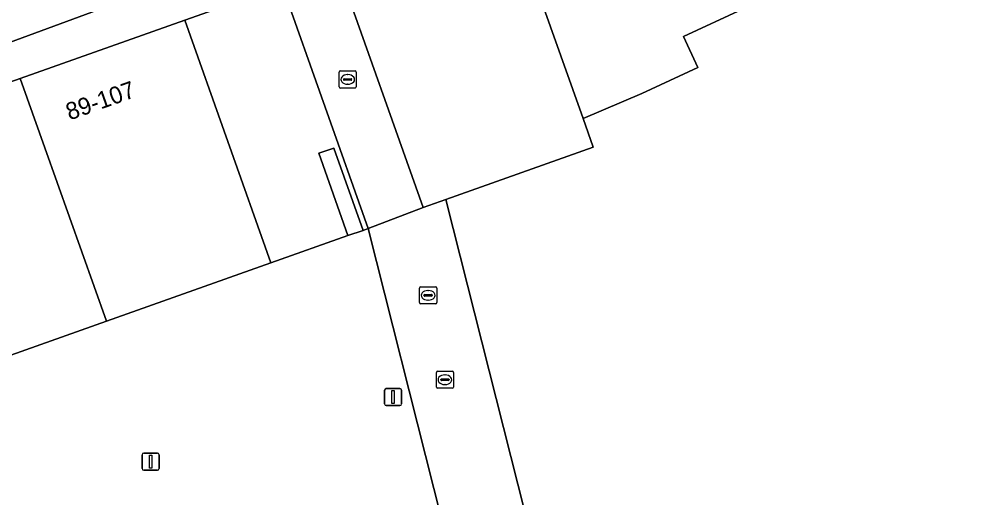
# Model space of a CAD drawing. Extents: x 161798 to 162385, y 382315 to 382833.
# Drawn here: x 161885.9 to 161942.5, y 382445.3 to 382473.2 of the extents above; entities that cross this region are included whole.
import ezdxf

# ---------------------------------------------------------------- set-up
doc = ezdxf.new("R2010")
doc.units = 0
for name, color, linetype in [('IMGEO_Erf', 7, 'Continuous'), ('IMGEO_Kolk', 7, 'Continuous'), ('IMGEO_Lichtmast', 7, 'Continuous'), ('IMGEO_Pand', 7, 'Continuous'), ('IMGEO_Pand_nummerreeks', 7, 'Continuous'), ('IMGEO_Pand_overbouw', 7, 'Continuous'), ('IMGEO_Parkeervlak_open', 7, 'Continuous'), ('IMGEO_Rijbaan_lokaal_open', 7, 'Continuous'), ('IMGEO_Rioolput', 7, 'Continuous'), ('IMGEO_Voetpad_open', 7, 'Continuous')]:
    doc.layers.add(name, color=color, linetype=linetype)

msp = doc.modelspace()

# ---------------------------------------------------------------- linework, layer by layer
at = {"layer": 'IMGEO_Erf'}
msp.add_lwpolyline([(161943.046, 382494.363), (161935.085, 382489.806), (161935.055, 382489.789), (161936.244, 382487.804), (161938.108, 382484.585), (161938.514, 382483.884), (161935.731, 382482.274), (161935.489, 382482.679), (161932.899, 382481.486), (161935.813, 382475.159), (161932.857, 382473.767), (161932.015, 382475.589), (161928.142, 382473.799), (161924.693, 382472.205), (161925.53, 382470.395), (161922.269, 382468.888), (161918.832, 382467.419), (161919.424, 382465.747), (161910.817, 382462.697), (161923.855, 382411.141), (161926.575, 382409.655), (161934.439, 382411.796)], dxfattribs=at)
at = {"layer": 'IMGEO_Kolk'}
for p, q in [((161904.676, 382470.202), (161905.528, 382470.202)), ((161904.601, 382469.276), (161904.601, 382470.128)), ((161904.86, 382469.696), (161904.86, 382469.708)), ((161905.298, 382469.659), (161904.9, 382469.659)), ((161904.903, 382469.745), (161905.301, 382469.745)), ((161905.089, 382469.982), (161905.114, 382469.982)), ((161905.344, 382469.708), (161905.344, 382469.696)), ((161905.602, 382470.128), (161905.602, 382469.276)), ((161905.528, 382469.202), (161904.676, 382469.202)), ((161905.112, 382469.422), (161905.087, 382469.422)), ((161910.349, 382452.671), (161911.201, 382452.671)), ((161910.274, 382451.745), (161910.274, 382452.597)), ((161910.533, 382452.165), (161910.533, 382452.177)), ((161910.971, 382452.128), (161910.573, 382452.128)), ((161910.576, 382452.214), (161910.974, 382452.214)), ((161910.762, 382452.451), (161910.787, 382452.451)), ((161911.017, 382452.177), (161911.017, 382452.165)), ((161911.275, 382452.597), (161911.275, 382451.745)), ((161911.201, 382451.671), (161910.349, 382451.671)), ((161910.785, 382451.891), (161910.76, 382451.891))]:
    msp.add_line(p, q, dxfattribs=at)
for points in [[(161904.676, 382470.202), (161905.528, 382470.202)], [(161904.601, 382469.276), (161904.601, 382470.128)], [(161905.602, 382470.128), (161905.602, 382469.276)], [(161905.528, 382469.202), (161904.676, 382469.202)], [(161910.349, 382452.671), (161911.201, 382452.671)], [(161910.274, 382451.745), (161910.274, 382452.597)], [(161911.275, 382452.597), (161911.275, 382451.745)], [(161911.201, 382451.671), (161910.349, 382451.671)]]:
    msp.add_lwpolyline(points, dxfattribs=at)
for centre, radius, start, end in [((161904.678, 382470.126), 0.0765, 91.552, 178.448), ((161904.678, 382470.126), 0.0765, 91.552, 178.448), ((161905.526, 382470.126), 0.0765, 1.552, 88.448), ((161905.526, 382470.126), 0.0765, 1.552, 88.448), ((161904.9, 382469.705), 0.0403, 85.8775, 175.7526), ((161904.897, 382469.695), 0.0366, 178.938, 274.7102), ((161905.301, 382469.702), 0.043, 264.8664, 352.4533), ((161905.305, 382469.707), 0.0386, 1.7309, 96.639), ((161904.678, 382469.278), 0.0765, 181.552, 268.448), ((161904.678, 382469.278), 0.0765, 181.552, 268.448), ((161905.526, 382469.278), 0.0765, 271.552, 358.448), ((161905.526, 382469.278), 0.0765, 271.552, 358.448), ((161910.351, 382452.595), 0.0765, 91.552, 178.448), ((161910.351, 382452.595), 0.0765, 91.552, 178.448), ((161911.199, 382452.595), 0.0765, 1.552, 88.448), ((161911.199, 382452.595), 0.0765, 1.552, 88.448), ((161910.573, 382452.174), 0.0403, 85.8775, 175.7526), ((161910.57, 382452.164), 0.0366, 178.938, 274.7102), ((161910.974, 382452.171), 0.043, 264.8664, 352.4533), ((161910.978, 382452.176), 0.0386, 1.7309, 96.639), ((161910.351, 382451.747), 0.0765, 181.552, 268.448), ((161910.351, 382451.747), 0.0765, 181.552, 268.448), ((161911.199, 382451.747), 0.0765, 271.552, 358.448), ((161911.199, 382451.747), 0.0765, 271.552, 358.448)]:
    msp.add_arc(centre, radius, start, end, dxfattribs=at)
for centre, major_axis, ratio, start_param, end_param in [((161905.088, 382469.702), (-0.387, 0.002), 0.722429, 4.712389, 7.853982), ((161905.113, 382469.702), (-0.39, 0.002), 0.717154, 1.570796, 4.712389), ((161910.761, 382452.171), (-0.387, 0.002), 0.722429, 4.712389, 7.853982), ((161910.786, 382452.171), (-0.39, 0.002), 0.717154, 1.570796, 4.712389)]:
    msp.add_ellipse(centre, major_axis=major_axis, ratio=ratio, start_param=start_param, end_param=end_param, dxfattribs=at)
at = {"layer": 'IMGEO_Lichtmast'}
for p, q in [((161907.251, 382450.757), (161907.251, 382451.557)), ((161907.251, 382451.557), (161907.251, 382450.757)), ((161907.351, 382451.657), (161908.141, 382451.657)), ((161908.141, 382451.657), (161907.351, 382451.657)), ((161908.241, 382451.557), (161908.241, 382450.757)), ((161908.241, 382450.757), (161908.241, 382451.557)), ((161908.141, 382450.657), (161907.351, 382450.657)), ((161907.351, 382450.657), (161908.141, 382450.657)), ((161893.106, 382446.987), (161893.106, 382447.787)), ((161893.106, 382447.787), (161893.106, 382446.987)), ((161893.206, 382447.887), (161893.996, 382447.887)), ((161893.996, 382447.887), (161893.206, 382447.887)), ((161894.096, 382447.787), (161894.096, 382446.987)), ((161894.096, 382446.987), (161894.096, 382447.787)), ((161893.996, 382446.887), (161893.206, 382446.887)), ((161893.206, 382446.887), (161893.996, 382446.887))]:
    msp.add_line(p, q, dxfattribs=at)
for points in [[(161907.671, 382451.532), (161907.821, 382451.532), (161907.821, 382450.782), (161907.671, 382450.782), (161907.671, 382451.532)], [(161893.526, 382447.762), (161893.676, 382447.762), (161893.676, 382447.012), (161893.526, 382447.012), (161893.526, 382447.762)]]:
    msp.add_lwpolyline(points, dxfattribs=at)
for centre, start, end in [((161907.351, 382451.557), 90, 180), ((161907.351, 382451.557), 90, 180), ((161908.141, 382451.557), 0, 90), ((161908.141, 382451.557), 360, 90), ((161907.351, 382450.757), 180, 270), ((161907.351, 382450.757), 180, 270), ((161908.141, 382450.757), 270, 0), ((161908.141, 382450.757), 270, 0), ((161893.206, 382447.787), 90, 180), ((161893.206, 382447.787), 90, 180), ((161893.996, 382447.787), 0, 90), ((161893.996, 382447.787), 360, 90), ((161893.206, 382446.987), 180, 270), ((161893.206, 382446.987), 180, 270), ((161893.996, 382446.987), 270, 0), ((161893.996, 382446.987), 270, 0)]:
    msp.add_arc(centre, 0.1, start, end, dxfattribs=at)
at = {"layer": 'IMGEO_Pand'}
for points in [[(161918.832, 382467.419), (161922.269, 382468.888), (161925.53, 382470.395), (161924.693, 382472.205), (161928.142, 382473.799), (161923.369, 382484.116), (161916.664, 382481.017), (161914.413, 382479.977), (161914.43, 382479.842)], [(161918.832, 382467.419), (161914.43, 382479.842), (161904.514, 382476.328), (161909.508, 382462.233), (161910.817, 382462.697), (161919.424, 382465.747)], [(161895.595, 382473.167), (161900.621, 382458.999), (161905.116, 382460.594), (161903.413, 382465.391), (161904.283, 382465.682), (161905.994, 382460.889), (161906.292, 382461), (161901.268, 382475.177)], [(161885.998, 382469.766), (161891.021, 382455.593), (161900.621, 382458.999), (161895.595, 382473.167)], [(161885.998, 382469.766), (161876.293, 382466.326), (161881.317, 382452.151), (161891.021, 382455.593)]]:
    msp.add_lwpolyline(points, close=True, dxfattribs=at)
at = {"layer": 'IMGEO_Pand_overbouw'}
for points in [[(161906.292, 382461), (161909.508, 382462.233), (161904.514, 382476.328), (161901.268, 382475.177)], [(161905.116, 382460.594), (161905.994, 382460.889), (161904.283, 382465.682), (161903.413, 382465.391)]]:
    msp.add_lwpolyline(points, close=True, dxfattribs=at)
at = {"layer": 'IMGEO_Parkeervlak_open'}
msp.add_lwpolyline([(161921.617, 382400.283), (161906.292, 382461), (161905.994, 382460.889), (161905.116, 382460.594), (161900.621, 382458.999), (161891.021, 382455.593), (161881.317, 382452.151), (161876.01, 382450.268), (161875.365, 382452.391), (161874.089, 382451.938), (161880.456, 382430.992), (161886.924, 382433.066), (161891.177, 382418.691), (161895.348, 382404.595), (161899.598, 382390.231), (161921.586, 382396.128), (161920.447, 382399.932)], close=True, dxfattribs=at)
at = {"layer": 'IMGEO_Rijbaan_lokaal_open'}
for points in [[(161900.722, 382481.405), (161886.6, 382476.125), (161884.264, 382475.241), (161862.18, 382466.981), (161858.022, 382465.416), (161857.441, 382465.176), (161858.62, 382462.006), (161863.172, 382463.679), (161897.933, 382476.5), (161898.492, 382476.702), (161899.05, 382476.907), (161904.831, 382479.194), (161910.005, 382481.511), (161929.015, 382491.815), (161929.202, 382491.929), (161931.658, 382493.304), (161934.143, 382494.657), (161932.494, 382497.673), (161930.737, 382496.705), (161923.875, 382492.866), (161920.624, 382491.074), (161913.66, 382487.239)], [(161934.439, 382411.796), (161926.575, 382409.655), (161923.855, 382411.141), (161910.817, 382462.697), (161909.508, 382462.233), (161906.292, 382461), (161921.617, 382400.283), (161933.857, 382403.95), (161935.005, 382400.118), (161934.047, 382399.831), (161932.127, 382399.256), (161940.588, 382369.122), (161942.874, 382360.967), (161947.708, 382362.337), (161945.903, 382368.808), (161942.76, 382380.116), (161939.23, 382392.79)]]:
    msp.add_lwpolyline(points, dxfattribs=at)
msp.add_lwpolyline([(161906.292, 382461), (161909.508, 382462.233), (161904.514, 382476.328), (161901.268, 382475.177)], close=True, dxfattribs=at)
at = {"layer": 'IMGEO_Rioolput'}
for p, q in [((161909.293, 382456.671), (161909.293, 382457.523)), ((161909.368, 382457.597), (161910.22, 382457.597)), ((161909.781, 382457.377), (161909.806, 382457.377)), ((161910.294, 382457.523), (161910.294, 382456.671)), ((161910.22, 382456.597), (161909.368, 382456.597)), ((161909.552, 382457.091), (161909.552, 382457.103)), ((161909.99, 382457.054), (161909.592, 382457.054)), ((161909.595, 382457.14), (161909.993, 382457.14)), ((161909.804, 382456.817), (161909.779, 382456.817)), ((161910.036, 382457.103), (161910.036, 382457.091))]:
    msp.add_line(p, q, dxfattribs=at)
for points in [[(161909.293, 382456.671), (161909.293, 382457.523)], [(161909.368, 382457.597), (161910.22, 382457.597)], [(161910.294, 382457.523), (161910.294, 382456.671)], [(161910.22, 382456.597), (161909.368, 382456.597)]]:
    msp.add_lwpolyline(points, dxfattribs=at)
for centre, radius, start, end in [((161909.37, 382457.521), 0.0765, 91.552, 178.448), ((161909.37, 382457.521), 0.0765, 91.552, 178.448), ((161910.218, 382457.521), 0.0765, 1.552, 88.448), ((161910.218, 382457.521), 0.0765, 1.552, 88.448), ((161909.37, 382456.673), 0.0765, 181.552, 268.448), ((161909.37, 382456.673), 0.0765, 181.552, 268.448), ((161909.592, 382457.1), 0.0403, 85.8775, 175.7526), ((161909.589, 382457.09), 0.0366, 178.938, 274.7102), ((161909.993, 382457.097), 0.043, 264.8664, 352.4533), ((161909.997, 382457.102), 0.0386, 1.7309, 96.639), ((161910.218, 382456.673), 0.0765, 271.552, 358.448), ((161910.218, 382456.673), 0.0765, 271.552, 358.448)]:
    msp.add_arc(centre, radius, start, end, dxfattribs=at)
for centre, major_axis, ratio, start_param, end_param in [((161909.78, 382457.097), (-0.387, 0.002), 0.722429, 4.712389, 7.853982), ((161909.805, 382457.097), (-0.39, 0.002), 0.717154, 1.570796, 4.712389)]:
    msp.add_ellipse(centre, major_axis=major_axis, ratio=ratio, start_param=start_param, end_param=end_param, dxfattribs=at)
at = {"layer": 'IMGEO_Voetpad_open'}
msp.add_lwpolyline([(161910.005, 382481.511), (161904.831, 382479.194), (161905.014, 382478.73), (161899.233, 382476.443), (161899.05, 382476.907), (161898.492, 382476.702), (161897.933, 382476.5), (161863.172, 382463.679), (161858.62, 382462.006), (161859.626, 382459.393), (161871.426, 382463.575), (161871.103, 382464.487), (161876.293, 382466.326), (161885.998, 382469.766), (161895.595, 382473.167), (161901.268, 382475.177), (161904.514, 382476.328), (161914.43, 382479.842)], dxfattribs=at)
msp.add_lwpolyline([(161904.283, 382465.682), (161903.413, 382465.391), (161905.116, 382460.594), (161905.994, 382460.889)], close=True, dxfattribs=at)

# ---------------------------------------------------------------- texts
at = {"layer": 'IMGEO_Pand_nummerreeks'}
msp.add_text('89-107', height=1, rotation=19.5135, dxfattribs=at).set_placement((161888.87, 382467.304))

doc.saveas('drawing.dxf')
